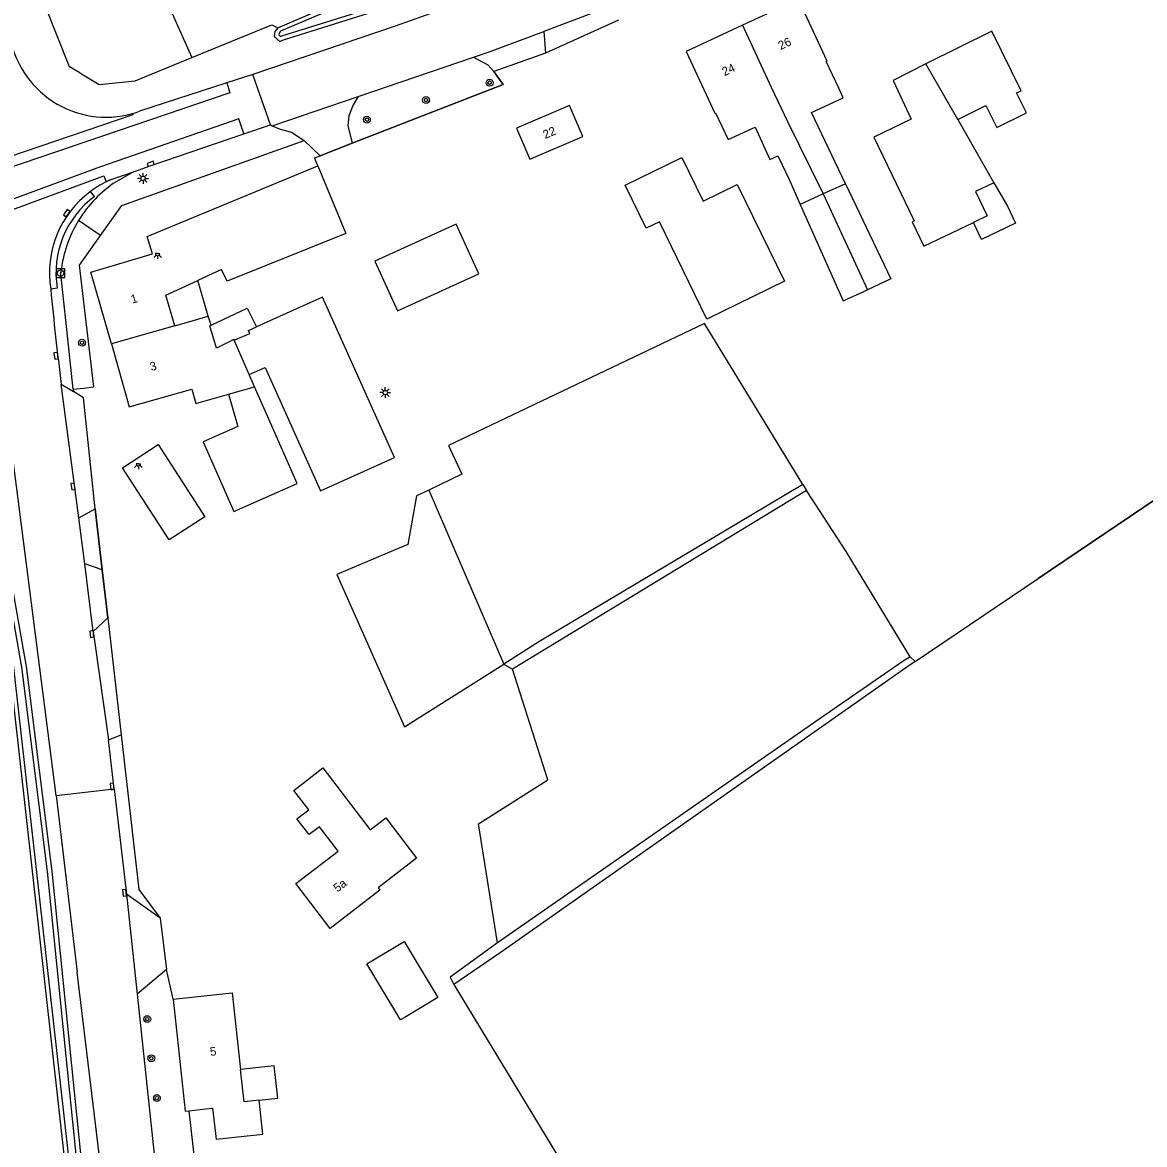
# Model space of a CAD drawing. Extents: x 136000 to 141014, y 402000 to 403500.
# Drawn here: x 140271.8 to 140402.6, y 402569.2 to 402700 of the extents above; entities that cross this region are included whole.
import ezdxf

# ---------------------------------------------------------------- set-up
doc = ezdxf.new("R2010")
doc.units = 0
for name, color, linetype in [('gg-afsc-erfafscheiding', 7, 'Continuous'), ('gg-afsc-hekwerk', 7, 'Continuous'), ('gg-anno-huisnummerreeks BGT', 7, 'Continuous'), ('gg-bbg-bijgebouw', 7, 'Continuous'), ('gg-bbg-hoofdgebouw', 7, 'Continuous'), ('gg-bbg-luifel en loopbrug', 7, 'Continuous'), ('gg-bbg-tussenscheiding', 7, 'Continuous'), ('gg-knt-bronhoudergrens', 7, 'Continuous'), ('gg-knt-verharding', 7, 'Continuous'), ('gg-knt-verharding nz', 7, 'Continuous'), ('gg-kntw-bovenkant insteek waterloop', 7, 'Continuous'), ('gg-kntw-waterlijn', 7, 'Continuous'), ('gt-grn-groengrens', 7, 'Continuous'), ('gt-symb-boom', 7, 'Continuous'), ('gt-symb-kolk', 7, 'Continuous'), ('gt-symb-lichtmast', 7, 'Continuous'), ('gt-symb-lichtpunt', 7, 'Continuous'), ('gt-symb-rioolschacht', 7, 'Continuous')]:
    doc.layers.add(name, color=color, linetype=linetype)

# ---------------------------------------------------------------- blocks, each defined once
blk = doc.blocks.new('gt0-RS')
at = {"layer": 'gt-symb-rioolschacht'}
blk.add_lwpolyline([(-0.5, -0.5), (0.5, -0.5), (0.5, 0.5), (-0.5, 0.5)], close=True, dxfattribs=at)
blk.add_circle((0, 0), 0.375, dxfattribs=at)
blk = doc.blocks.new('gt0-LPUNT')
at = {"layer": 'gt-symb-lichtpunt'}
for p, q in [((0, 0), (-0.25, 0)), ((0, 0), (0.25, 0)), ((-0.18, -0.18), (-0.44, -0.44)), ((0, -0.25), (0, -0.62)), ((0.44, -0.44), (0.18, -0.18))]:
    blk.add_line(p, q, dxfattribs=at)
blk.add_arc((0, 0), 0.25, 180, 0, dxfattribs=at)
blk = doc.blocks.new('gt0-LMAST')
at = {"layer": 'gt-symb-lichtmast'}
for p, q in [((-0.18, 0.17), (-0.45, 0.44)), ((0, 0.25), (0, 0.62)), ((0.17, 0.17), (0.44, 0.44)), ((-0.25, 0), (-0.63, 0)), ((-0.18, -0.18), (-0.45, -0.45)), ((0, -0.25), (0, -0.63)), ((0.44, -0.45), (0.17, -0.18)), ((0.25, 0), (0.62, 0))]:
    blk.add_line(p, q, dxfattribs=at)
blk.add_circle((0, 0), 0.25, dxfattribs=at)
blk = doc.blocks.new('gt0-KOLK')
at = {"layer": 'gt-symb-kolk'}
blk.add_lwpolyline([(0, 0), (0.38, 0), (0.38, 0.4), (-0.37, 0.4), (-0.37, 0), (0, 0)], dxfattribs=at)
blk = doc.blocks.new('gt0-BOOM')
at = {"layer": 'gt-symb-boom'}
for radius in [0.4, 0.2]:
    blk.add_circle((0, 0), radius, dxfattribs=at)

msp = doc.modelspace()

# ---------------------------------------------------------------- linework, layer by layer
at = {"layer": 'gg-afsc-erfafscheiding'}
for p, q in [((140277.7, 402657.23), (140277.73, 402656.93)), ((140281.1, 402636.16), (140280.28, 402643.27)), ((140281.74, 402630.56), (140283.3, 402616.93)), ((140287.83, 402595.55), (140288.6, 402589.58)), ((140289.35, 402586.13), (140288.6, 402589.58))]:
    msp.add_line(p, q, dxfattribs=at)
for points in [[(140326.72, 402694.23), (140327.83, 402692.73), (140310.22, 402685.89)], [(140280.89, 402675.14), (140283.36, 402678.61), (140304.63, 402686.2)], [(140277.7, 402657.23), (140278.9, 402657.35), (140280.1, 402657.48), (140278.43, 402671.67), (140280.89, 402675.14)], [(140291.18, 402573.11), (140291.7, 402568.62), (140293.14, 402556.36), (140292.14, 402554.65)]]:
    msp.add_lwpolyline(points, dxfattribs=at)
at = {"layer": 'gg-afsc-hekwerk'}
for p, q in [((140306.49, 402684.43), (140310.22, 402685.89)), ((140280.28, 402643.27), (140281.1, 402636.16)), ((140281.1, 402636.16), (140281.74, 402630.56)), ((140281.74, 402630.56), (140283.3, 402616.93))]:
    msp.add_line(p, q, dxfattribs=at)
for points in [[(140310.22, 402685.89), (140327.83, 402692.73), (140326.72, 402694.23)], [(140306.21, 402683.23), (140305.82, 402684.17), (140306.49, 402684.43)], [(140442.44, 402670.86), (140422.59, 402657.04), (140390.17, 402635.13)]]:
    msp.add_lwpolyline(points, dxfattribs=at)
at = {"layer": 'gg-bbg-bijgebouw'}
msp.add_line((140380.8, 402688.65), (140385.02, 402681.28), dxfattribs=at)
for points in [[(140380.8, 402688.65), (140384.09, 402690.28), (140385.36, 402687.72), (140388.82, 402689.43), (140387.67, 402691.74), (140388.21, 402692.01), (140384.78, 402698.93), (140377.1, 402695.12)], [(140377.1, 402695.12), (140373.26, 402693.21), (140375.38, 402688.67), (140371.04, 402686.59), (140375.72, 402676.82), (140375.5, 402676.72), (140376.86, 402673.88), (140382.64, 402676.65)], [(140360.6, 402669.8), (140351.58, 402665.39), (140346.03, 402676.73), (140344.49, 402675.97), (140342.03, 402680.99), (140348.64, 402684.22), (140351.14, 402679.12), (140355.08, 402681.06), (140360.6, 402669.8)], [(140385.02, 402681.28), (140382.89, 402680.26), (140384.25, 402677.42), (140382.64, 402676.65)], [(140312.88, 402672.12), (140315.52, 402666.34), (140324.99, 402670.67), (140322.35, 402676.45), (140312.88, 402672.12)], [(140298.21, 402658.92), (140300.08, 402659.75), (140306.53, 402645.38), (140315.15, 402649.24), (140306.76, 402667.94), (140299.06, 402664.48)], [(140296.46, 402662.92), (140298.29, 402663.72), (140298.14, 402664.07), (140299.06, 402664.48)], [(140295.83, 402656.62), (140296.9, 402652.86), (140292.85, 402651.06), (140296.45, 402642.95), (140303.83, 402646.23), (140300.24, 402654.34), (140298.85, 402657.48)], [(140288.9, 402639.64), (140283.44, 402648.05), (140287.61, 402650.76), (140293.07, 402642.35), (140288.9, 402639.64)], [(140316.29, 402583.94), (140315.87, 402583.69), (140311.94, 402590.24), (140316.28, 402592.84), (140316.97, 402591.68), (140320.21, 402586.29), (140316.29, 402583.94)]]:
    msp.add_lwpolyline(points, dxfattribs=at)
at = {"layer": 'gg-bbg-hoofdgebouw'}
for p, q in [((140365.13, 402679.97), (140362.43, 402678.76)), ((140367.72, 402681.16), (140365.13, 402679.97)), ((140289.55, 402664.59), (140293.46, 402665.74)), ((140293.78, 402664.67), (140293.46, 402665.74)), ((140298.85, 402657.48), (140298.21, 402658.92))]:
    msp.add_line(p, q, dxfattribs=at)
for points in [[(140367.72, 402681.16), (140363.76, 402689.45), (140367.45, 402691.16), (140366.93, 402692.29), (140365.48, 402695.4), (140365.58, 402695.45), (140362.24, 402702.66), (140355.71, 402699.63)], [(140355.71, 402699.63), (140349.14, 402696.59), (140352.48, 402689.38), (140352.59, 402689.43), (140354.04, 402686.3), (140357.18, 402687.76), (140358.92, 402683.99), (140359.82, 402684.41), (140361.18, 402681.57), (140362.43, 402678.76)], [(140329.38, 402687.62), (140330.94, 402684.01), (140337.09, 402686.66), (140335.54, 402690.27), (140329.38, 402687.62)], [(140282.16, 402662.49), (140279.78, 402670.87), (140286.95, 402672.98), (140286.35, 402675.03), (140306.21, 402683.23), (140309.48, 402675.37), (140295.67, 402669.8), (140295, 402671.17), (140292.24, 402669.89)], [(140289.55, 402664.59), (140288.49, 402668.17), (140292.24, 402669.89)], [(140296.46, 402662.92), (140296.43, 402662.99), (140294.43, 402662.01), (140293.64, 402664.61), (140293.78, 402664.67)], [(140282.16, 402662.49), (140284.24, 402655.14), (140291.54, 402657.22), (140292.02, 402655.53), (140295.83, 402656.62)], [(140303.78, 402607.13), (140305.16, 402608.19), (140303.42, 402610.45), (140306.8, 402613.06), (140312.32, 402605.87), (140314.13, 402607.26), (140317.74, 402602.56), (140313.24, 402599.1), (140313.46, 402598.82), (140307.65, 402594.35), (140303.64, 402599.58), (140308.58, 402603.37), (140306.4, 402606.21), (140305.2, 402605.29), (140303.78, 402607.13)], [(140289.35, 402586.13), (140296.24, 402586.86), (140297.21, 402577.93)], [(140289.35, 402586.13), (140290.76, 402573.07), (140291.18, 402573.11)], [(140299.37, 402574.35), (140297.62, 402574.15), (140297.21, 402577.93)], [(140291.18, 402573.11), (140293.82, 402573.4), (140293.96, 402573.42), (140294.36, 402569.78), (140299.8, 402570.37), (140299.37, 402574.35)]]:
    msp.add_lwpolyline(points, dxfattribs=at)
at = {"layer": 'gg-bbg-luifel en loopbrug'}
for p, q in [((140365.13, 402679.97), (140370.27, 402668.81)), ((140293.46, 402665.74), (140292.24, 402669.89))]:
    msp.add_line(p, q, dxfattribs=at)
for points in [[(140385.02, 402681.28), (140386.6, 402678.55), (140387.55, 402676.57), (140383.59, 402674.66), (140382.64, 402676.65)], [(140367.72, 402681.16), (140373.01, 402670.08), (140370.27, 402668.81)], [(140362.43, 402678.76), (140367.44, 402667.51), (140370.27, 402668.81)], [(140293.78, 402664.67), (140298, 402666.65), (140299.06, 402664.48)], [(140299.37, 402574.35), (140301.56, 402574.58), (140301.15, 402578.36), (140297.21, 402577.93)]]:
    msp.add_lwpolyline(points, dxfattribs=at)
at = {"layer": 'gg-bbg-tussenscheiding'}
for p, q in [((140380.8, 402688.65), (140377.1, 402695.12)), ((140289.55, 402664.59), (140282.16, 402662.49)), ((140298.21, 402658.92), (140296.46, 402662.92)), ((140295.83, 402656.62), (140298.85, 402657.48))]:
    msp.add_line(p, q, dxfattribs=at)
msp.add_lwpolyline([(140355.71, 402699.63), (140359.06, 402692.4), (140360.96, 402688.42), (140365.13, 402679.97), (140365.13, 402679.97)], dxfattribs=at)
at = {"layer": 'gg-knt-bronhoudergrens'}
for p, q in [((140362.76, 402646.1), (140363.19, 402645.39)), ((140319.15, 402645.45), (140327.91, 402625.17)), ((140363.19, 402645.39), (140328.9, 402624.56)), ((140327.91, 402625.17), (140328.9, 402624.56)), ((140375.85, 402625.49), (140375.26, 402626.03)), ((140322.07, 402587.84), (140338.57, 402560.65))]:
    msp.add_line(p, q, dxfattribs=at)
for points in [[(140408.1, 402793.56), (140414.32, 402781.98), (140284.59, 402711.44), (140291.53, 402695.87)], [(140375.85, 402625.49), (140390.17, 402635.13), (140422.59, 402657.04), (140442.44, 402670.86)], [(140362.76, 402646.1), (140351.29, 402664.89), (140321.44, 402650.66), (140322.99, 402647.29), (140319.15, 402645.45)], [(140362.76, 402646.1), (140331.99, 402627.75), (140327.91, 402625.17)], [(140319.15, 402645.45), (140317.74, 402644.77), (140316.7, 402639.12), (140314.31, 402638.1), (140308.44, 402635.6), (140316.34, 402617.87), (140327.91, 402625.17)], [(140375.26, 402626.03), (140367.79, 402638.28), (140363.19, 402645.39)], [(140375.85, 402625.49), (140374.86, 402624.82), (140327.47, 402591.5), (140322.07, 402587.84)], [(140375.26, 402626.03), (140374.45, 402625.53), (140364.26, 402618.49), (140327.17, 402592.68)], [(140327.17, 402592.68), (140324.96, 402606.56), (140333.03, 402611.68), (140328.9, 402624.56)], [(140327.17, 402592.68), (140321.63, 402588.69), (140322.07, 402587.84)]]:
    msp.add_lwpolyline(points, dxfattribs=at)
at = {"layer": 'gg-knt-verharding'}
for p, q in [((140322.21, 402702), (140315.23, 402699.54)), ((140339.85, 402701.67), (140332.57, 402698.92)), ((140315.23, 402699.54), (140298.66, 402693.91)), ((140341.26, 402700.24), (140332.75, 402696.38)), ((140332.57, 402698.92), (140332.75, 402696.38)), ((140310.92, 402691.33), (140324.38, 402695.9)), ((140332.75, 402696.38), (140326.72, 402694.23)), ((140298.66, 402693.91), (140295.6, 402692.92)), ((140300.7, 402688.02), (140298.66, 402693.91)), ((140295.6, 402692.92), (140285.45, 402689.62)), ((140297.6, 402686.96), (140300.7, 402688.02)), ((140300.7, 402688.02), (140300.9, 402687.93)), ((140300.9, 402687.93), (140301.85, 402687.54)), ((140282.03, 402681.6), (140284.72, 402682.55)), ((140280.2, 402679.68), (140279.71, 402680.25)), ((140275.85, 402668.97), (140275.09, 402668.87)), ((140276.32, 402657.79), (140277.73, 402656.93)), ((140278.37, 402642.2), (140276.32, 402657.79)), ((140278.37, 402642.2), (140280.28, 402643.27)), ((140279.05, 402636.85), (140278.37, 402642.2)), ((140280.04, 402628.96), (140279.05, 402636.85)), ((140281.1, 402636.16), (140279.05, 402636.85)), ((140281.74, 402630.56), (140281.1, 402636.16)), ((140280.04, 402628.96), (140281.74, 402630.56)), ((140282.49, 402610.63), (140281.83, 402616.35)), ((140275.72, 402609.85), (140282.49, 402610.63)), ((140282.49, 402610.63), (140283.91, 402598.36)), ((140275.72, 402609.85), (140278.17, 402589.27)), ((140283.91, 402598.36), (140285.16, 402586.7)), ((140285.16, 402586.7), (140288.42, 402556.24))]:
    msp.add_line(p, q, dxfattribs=at)
for points in [[(140324.38, 402695.9), (140326.02, 402695.02), (140326.72, 402694.23)], [(140310.92, 402691.33), (140310.35, 402690.34), (140309.85, 402689.08), (140309.72, 402687.94), (140310.22, 402685.89)], [(140284.72, 402682.55), (140286.8, 402683.28), (140297.6, 402686.96)], [(140301.85, 402687.54), (140303.16, 402687.17), (140304.63, 402686.2)], [(140310.22, 402685.89), (140306.49, 402684.43), (140304.63, 402686.2)], [(140269.36, 402659.23), (140275.69, 402609.86), (140275.72, 402609.85)], [(140280.28, 402643.27), (140278.92, 402656.2), (140277.73, 402656.93)], [(140280.04, 402628.96), (140280.18, 402627.88), (140281.83, 402616.35)], [(140283.3, 402616.93), (140285.36, 402598.89), (140287.83, 402595.55)], [(140296, 402431.71), (140295.99, 402431.84), (140286.39, 402519.34), (140283.65, 402543.96), (140278.17, 402589.27)]]:
    msp.add_lwpolyline(points, dxfattribs=at)
for centre, radius, start, end in [((140281.55, 402700.33), 11.41, 188.4334, 285.5857), ((140281.55, 402700.34), 11.42, 285.5987, 289.9855), ((140286.46, 402671.31), 11.2, 116.0244, 127.0617), ((140286.38, 402671.46), 11.04, 113.2156, 116.0074), ((140286.78, 402670.77), 11.08, 126.4149, 189.3381), ((140638.69, 402703.54), 365.25, 185.4467, 187.1962)]:
    msp.add_arc(centre, radius, start, end, dxfattribs=at)
at = {"layer": 'gg-knt-verharding nz'}
msp.add_line((140300.9, 402687.93), (140310.92, 402691.33), dxfattribs=at)
for points in [[(140324.38, 402695.9), (140326.21, 402696.52), (140332.57, 402698.92)], [(140295.6, 402692.92), (140295.98, 402691.76), (140249.47, 402675.95), (140249.01, 402677.17)], [(140284.62, 402689.35), (140284.67, 402689.2), (140259.42, 402680.6), (140259.27, 402681.05)], [(140297.6, 402686.96), (140297, 402688.72), (140280.91, 402683.12), (140250.98, 402672.11), (140251.44, 402670.9)], [(140253.7, 402671.69), (140253.62, 402671.87), (140281.29, 402682.07), (140281.54, 402681.38)]]:
    msp.add_lwpolyline(points, dxfattribs=at)
msp.add_arc((140286.76, 402670.76), 11.82, 126.6264, 189.2041, dxfattribs=at)
at = {"layer": 'gg-kntw-bovenkant insteek waterloop'}
for points in [[(140301.56, 402699.33), (140301.23, 402698.89), (140301.12, 402698.33), (140301.79, 402697.73), (140302.21, 402697.92), (140316.08, 402702.29), (140317.16, 402702.71), (140317.54, 402703.15), (140317.71, 402704.15), (140317.32, 402704.76), (140316.93, 402705.15)], [(140301.56, 402699.33), (140307.82, 402702.02), (140316.93, 402705.15)], [(140259.57, 402665.52), (140260.51, 402664.7), (140261.7, 402663.73), (140262.93, 402662.28), (140265.24, 402658.15), (140266.1, 402655.78), (140267.16, 402652.23), (140268.41, 402646.31), (140272.21, 402624.88), (140275.21, 402601.04), (140277.81, 402575.3), (140282.38, 402530.85), (140286.82, 402491.14), (140290.87, 402453.8), (140292.08, 402441.96), (140293.33, 402432.97), (140293.41, 402431.89), (140293.34, 402431.52), (140293.09, 402431.15), (140292.71, 402430.87), (140292.28, 402430.79), (140291.99, 402430.79), (140291.65, 402431.16)], [(140223.84, 402654.68), (140232.92, 402657.82), (140247.35, 402661.94), (140256.27, 402663.82), (140258.54, 402663.99), (140259.89, 402662.99), (140262.39, 402659.67), (140263.53, 402656.85), (140264.93, 402652.94), (140269.97, 402627.44), (140278.21, 402553.75), (140283.26, 402505.14), (140291.65, 402431.16)]]:
    msp.add_lwpolyline(points, dxfattribs=at)
at = {"layer": 'gg-kntw-waterlijn'}
for points in [[(140301.67, 402698.51), (140301.88, 402698.32), (140302.02, 402698.39), (140315.91, 402702.76), (140316.86, 402703.13), (140317.07, 402703.37), (140317.18, 402704.05), (140316.93, 402704.45), (140316.8, 402704.58), (140308, 402701.55), (140301.89, 402698.93), (140301.7, 402698.68), (140301.67, 402698.51)], [(140257.78, 402665.37), (140256.28, 402665.05), (140236.4, 402660.51), (140223.76, 402655.93), (140223.72, 402655.89), (140223.65, 402655.59), (140223.66, 402655.37), (140223.8, 402655.21), (140223.82, 402655.2), (140232.77, 402658.3), (140247.23, 402662.43), (140256.2, 402664.32), (140258.69, 402664.51), (140260.25, 402663.35), (140262.83, 402659.92), (140264, 402657.03), (140265.42, 402653.07), (140270.46, 402627.52), (140278.71, 402553.81)], [(140281.88, 402530.79), (140277.31, 402575.24), (140274.71, 402600.98), (140271.71, 402624.8), (140267.91, 402646.22), (140266.68, 402652.11), (140265.62, 402655.62), (140264.78, 402657.93), (140262.51, 402661.99), (140261.34, 402663.36), (140260.18, 402664.31), (140259.32, 402665.07), (140258.56, 402665.3), (140257.78, 402665.37)]]:
    msp.add_lwpolyline(points, dxfattribs=at)
at = {"layer": 'gt-grn-groengrens'}
for p, q in [((140284.72, 402682.55), (140282.71, 402681.4)), ((140280.89, 402675.14), (140278.34, 402676.88)), ((140281.83, 402616.35), (140283.3, 402616.93)), ((140287.83, 402595.55), (140283.91, 402598.36)), ((140288.6, 402589.58), (140285.16, 402586.7))]:
    msp.add_line(p, q, dxfattribs=at)
for points in [[(140278.49, 402694.07), (140277.29, 402694.8), (140272.96, 402705.66), (140272.23, 402706.54)], [(140291.53, 402695.87), (140300.86, 402699.69), (140301.56, 402699.33)], [(140278.49, 402694.07), (140280.73, 402692.73), (140284.95, 402693.17), (140291.53, 402695.87)], [(140277.7, 402657.23), (140276.86, 402665.24), (140276.25, 402670.64), (140276.27, 402670.8)]]:
    msp.add_lwpolyline(points, dxfattribs=at)
for start, end in [(123.5445, 148.439), (148.4503, 173.8841)]:
    msp.add_arc((140290.77, 402669.24), 14.59, start, end, dxfattribs=at)

# ---------------------------------------------------------------- block references
at = {"layer": 'gt-symb-boom'}
for p in [(140326.24, 402692.94), (140318.84, 402690.92), (140311.94, 402688.63), (140278.74, 402662.63), (140286.34, 402583.79), (140286.81, 402579.22), (140287.46, 402574.58)]:
    msp.add_blockref('gt0-BOOM', p, dxfattribs=at)
at = {"layer": 'gt-symb-kolk'}
for p, rotation in [((140286.8, 402683.28), 19.302613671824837), ((140277.12, 402677.6), 54.17434014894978), ((140275.91, 402661.11), 96.65656254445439), ((140277.89, 402645.89), 97.51038571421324), ((140280.08, 402628.7), 97.19308139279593), ((140282.46, 402610.91), 96.57546940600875), ((140283.89, 402598.52), 96.5754694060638)]:
    msp.add_blockref('gt0-KOLK', p, dxfattribs=dict(at, rotation=rotation))
at = {"layer": 'gt-symb-lichtmast'}
for p in [(140285.85, 402681.78), (140314.08, 402656.82)]:
    msp.add_blockref('gt0-LMAST', p, dxfattribs=at)
at = {"layer": 'gt-symb-lichtpunt'}
for p in [(140287.55, 402673.02), (140285.31, 402648.52)]:
    msp.add_blockref('gt0-LPUNT', p, dxfattribs=at)
at = {"layer": 'gt-symb-rioolschacht'}
msp.add_blockref('gt0-RS', (140276.24, 402670.75), dxfattribs=at)

# ---------------------------------------------------------------- texts
at = {"layer": 'gg-anno-huisnummerreeks BGT'}
for s, rotation, p in [('26', 24.9, (140360.16, 402696.74)), ('24', 24.9, (140353.61, 402693.7)), ('22', 23.3, (140332.72, 402686.37)), ('1', 15.8, (140284.58, 402667.18)), ('3', 15.8, (140286.81, 402659.32)), ('5a', 37.5, (140308.51, 402598.53)), ('5', 6.2, (140293.7, 402579.49))]:
    msp.add_text(s, height=1, rotation=rotation, dxfattribs=at).set_placement(p)

doc.saveas('drawing.dxf')
